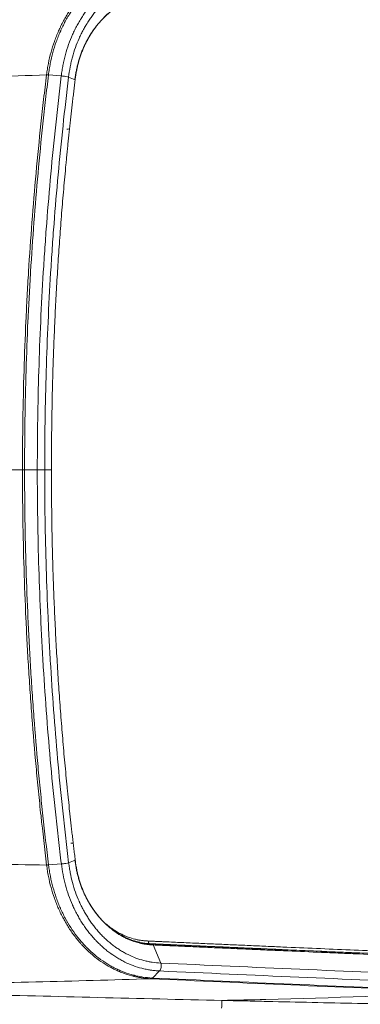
# Model space of a CAD drawing. Header units: millimetres. Extents: x -10 to 594, y 0 to 420.
# Tile 320 of 656: x 188.16 to 194.53, y 271.01 to 289.43. Entities that reach past the tile are written whole.
import ezdxf

# ---------------------------------------------------------------- set-up
doc = ezdxf.new("R2010")
doc.units = ezdxf.units.MM
doc.layers.add('1', color=7, linetype='Continuous', true_color=0xffffff)
doc.styles.add('Calibri', font='txt')
doc.dimstyles.get("Standard").update_dxf_attribs({"dimtxt": 0.18, "dimasz": 0.18, "dimexe": 0.18, "dimexo": 0.0625, "dimgap": 0.09, "dimtad": 0, "dimtih": 1, "dimtoh": 1, "dimdec": 4, "dimzin": 0, "dimdsep": 46, "dimtxsty": 'Standard', "dimcen": 0.09, "dimadec": 0, "dimazin": 0, "dimtfac": 1, "dimtdec": 4, "dimtofl": 0, "dimtmove": 0, "dimatfit": 3, "dimfxl": 0, "dimtolj": 1, "dimtzin": 0, "dimarcsym": 0})

# ---------------------------------------------------------------- blocks, each defined once
blk = doc.blocks.new('_U10')
at = {"layer": '1', "color": 18, "lineweight": 13}
for p, q in [((161.966, 284.543), (161.966, 340.267)), ((273.242, 290.24), (273.242, 340.267)), ((161.966, 338.267), (192.308, 338.267)), ((273.242, 338.267), (242.9, 338.267))]:
    blk.add_line(p, q, dxfattribs=at)
at = {"layer": '1', "color": 18}
for points in [[(161.966, 338.267), (165.466, 339.204), (165.466, 337.329)], [(273.242, 338.267), (269.742, 337.329), (269.742, 339.204)]]:
    blk.add_solid(points, dxfattribs=at)
at = {"layer": '1', "color": 18, "linetype": 'Continuous', "lineweight": 13, "char_height": 3.5, "attachment_point": 7, "line_spacing_factor": 1.399613, "style": 'Calibri'}
for s, insert in [('\\fCalibri|b0|i0;\\W1.0000;2.2', (193.994, 335.27)), ('\\fCalibri|b0|i0;\\W1.0000;LIFT POINT SPAN', (204.144, 335.27))]:
    blk.add_mtext(s, dxfattribs=dict(at, insert=insert))

msp = doc.modelspace()

# ---------------------------------------------------------------- linework, layer by layer
at = {"layer": '1', "color": 155, "linetype": 'Continuous', "lineweight": 13}
for p, q in [((188.942, 288.382), (188.702, 288.402)), ((188.702, 288.402), (188.702, 288.401)), ((189.201, 288.31), (189.078, 288.36)), ((188.255, 281.016), (188.493, 281.016)), ((188.631, 281.016), (188.493, 281.016)), ((188.631, 281.016), (188.757, 281.016)), ((188.758, 281.016), (188.757, 281.016)), ((188.943, 273.64), (188.703, 273.621)), ((188.703, 273.621), (188.703, 273.621)), ((189.202, 273.712), (189.079, 273.662)), ((189.202, 273.712), (189.202, 273.712)), ((190.659, 272.124), (190.801, 271.785)), ((190.659, 272.124), (190.659, 272.124)), ((190.78, 271.637), (190.645, 271.505)), ((190.644, 271.505), (190.645, 271.505))]:
    msp.add_line(p, q, dxfattribs=at)
at = {"layer": '1', "color": 155, "linetype": 'Continuous', "lineweight": 18}
for p, q in [((189.202, 288.308), (189.201, 288.311)), ((189.201, 288.31), (189.201, 288.311)), ((189.202, 288.308), (189.201, 288.31)), ((189.202, 273.712), (189.203, 273.715)), ((189.202, 273.712), (189.204, 273.714)), ((190.639, 272.143), (190.639, 272.143))]:
    msp.add_line(p, q, dxfattribs=at)
at = {"layer": '1', "color": 155, "linetype": 'Continuous', "lineweight": 13}
for centre, major_axis, ratio, start_param, end_param in [((188.744, 288.389), (0.0993, -0.0122), 0.084759, 2.01231, 2.47653), ((188.744, 288.388), (0.0993, -0.0121), 0.085018, 2.01226, 2.476481), ((188.983, 288.37), (0.0993, -0.0122), 0.084772, 0.301828, 2.012307), ((188.745, 273.633), (0.0993, 0.0121), 0.084993, 3.806782, 4.270883), ((188.745, 273.634), (0.0993, 0.0121), 0.085136, 3.806807, 4.270911), ((188.984, 273.653), (0.0993, 0.0122), 0.084886, 4.270864, 5.981343), ((190.597, 272.197), (0.0027, 0.0499), 0.57302, 1.601627, 3.120067), ((190.636, 272.093), (-0.0027, -0.0499), 0.568433, 2.264939, 3.120117), ((190.636, 272.093), (-0.0027, -0.0499), 0.568482, 2.264988, 3.120166), ((190.754, 271.723), (0.0045, 0.0999), 0.57318, 3.6912, 5.401679), ((190.618, 271.592), (0.0045, 0.0999), 0.572293, 3.189854, 3.691162), ((190.619, 271.592), (0.0045, 0.0999), 0.573177, 3.18989, 3.691197)]:
    msp.add_ellipse(centre, major_axis=major_axis, ratio=ratio, start_param=start_param, end_param=end_param, dxfattribs=at)
at = {"layer": '1', "color": 155, "linetype": 'Continuous', "lineweight": 18}
msp.add_ellipse((188.709, 281.016), major_axis=(-0.05, 0), ratio=0.000019, start_param=2.583087, end_param=3.438242, dxfattribs=at)
for points, knots in [([(188.666, 288.404), (188.667, 288.413), (188.669, 288.422), (188.671, 288.44), (188.672, 288.449), (188.676, 288.476), (188.679, 288.494), (188.687, 288.548), (188.693, 288.583), (188.714, 288.689), (188.731, 288.758), (188.768, 288.895), (188.789, 288.962), (188.825, 289.062), (188.849, 289.128), (188.877, 289.193), (188.893, 289.229), (188.895, 289.233), (188.898, 289.241), (188.904, 289.253), (188.916, 289.281), (188.928, 289.304), (188.951, 289.351), (188.982, 289.412), (189.033, 289.501), (189.086, 289.587), (189.143, 289.671), (189.202, 289.751), (189.265, 289.828), (189.309, 289.878), (189.353, 289.927), (189.376, 289.95), (189.422, 289.996), (189.469, 290.04), (189.541, 290.103), (189.616, 290.162), (189.692, 290.217), (189.771, 290.268), (189.824, 290.299), (189.865, 290.321), (189.886, 290.332), (189.906, 290.343), (189.92, 290.35), (189.927, 290.353), (189.962, 290.37), (190.018, 290.395), (190.074, 290.418), (190.159, 290.449), (190.216, 290.467), (190.331, 290.496), (190.389, 290.508), (190.478, 290.52), (190.537, 290.528), (190.596, 290.532), (190.626, 290.533)], [0, 0, 0, 0, 0.007813, 0.007813, 0.015625, 0.015625, 0.03125, 0.03125, 0.0625, 0.0625, 0.125, 0.125, 0.1875, 0.1875, 0.21875, 0.25, 0.25, 0.253906, 0.253906, 0.257813, 0.265625, 0.28125, 0.28125, 0.3125, 0.34375, 0.375, 0.40625, 0.4375, 0.46875, 0.5, 0.5, 0.53125, 0.53125, 0.5625, 0.59375, 0.625, 0.65625, 0.6875, 0.71875, 0.71875, 0.734375, 0.742188, 0.742188, 0.75, 0.75, 0.78125, 0.8125, 0.8125, 0.875, 0.875, 0.9375, 0.9375, 0.96875, 1, 1, 1, 1]), ([(190.647, 289.882), (190.636, 289.881), (190.625, 289.881), (190.602, 289.879), (190.591, 289.878), (190.569, 289.877), (190.558, 289.876), (190.537, 289.873), (190.526, 289.872), (190.504, 289.869), (190.493, 289.867), (190.471, 289.864), (190.46, 289.862), (190.428, 289.856), (190.406, 289.851), (190.364, 289.841), (190.342, 289.835), (190.3, 289.822), (190.279, 289.815), (190.237, 289.8), (190.216, 289.792), (190.174, 289.774), (190.153, 289.765), (190.128, 289.752), (190.122, 289.75), (190.112, 289.745), (190.097, 289.737), (190.082, 289.729), (190.052, 289.712), (190.032, 289.701), (189.993, 289.676), (189.973, 289.664), (189.935, 289.638), (189.916, 289.624), (189.86, 289.582), (189.824, 289.552), (189.754, 289.488), (189.719, 289.454), (189.682, 289.414), (189.678, 289.409), (189.67, 289.4), (189.658, 289.386), (189.645, 289.373), (189.622, 289.344), (189.606, 289.325), (189.561, 289.267), (189.532, 289.227), (189.491, 289.164), (189.478, 289.142), (189.452, 289.099), (189.439, 289.077), (189.415, 289.032), (189.403, 289.009), (189.389, 288.98), (189.386, 288.975), (189.38, 288.963), (189.372, 288.945), (189.364, 288.928), (189.348, 288.892), (189.338, 288.868), (189.319, 288.82), (189.31, 288.796), (189.284, 288.722), (189.268, 288.672), (189.248, 288.596), (189.242, 288.571), (189.23, 288.519), (189.225, 288.493), (189.218, 288.454), (189.215, 288.44), (189.211, 288.414), (189.209, 288.401), (189.205, 288.374), (189.203, 288.361), (189.2, 288.341), (189.198, 288.331), (189.197, 288.319), (189.196, 288.314), (189.196, 288.311), (189.196, 288.309), (189.195, 288.307)], [0, 0, 0, 0, 0.015625, 0.015625, 0.03125, 0.03125, 0.046875, 0.046875, 0.0625, 0.0625, 0.078125, 0.078125, 0.09375, 0.09375, 0.125, 0.125, 0.15625, 0.15625, 0.1875, 0.1875, 0.21875, 0.21875, 0.25, 0.25, 0.257812, 0.257812, 0.265625, 0.28125, 0.28125, 0.3125, 0.3125, 0.34375, 0.34375, 0.375, 0.375, 0.4375, 0.4375, 0.5, 0.5, 0.507812, 0.507812, 0.515625, 0.53125, 0.53125, 0.5625, 0.5625, 0.625, 0.625, 0.65625, 0.65625, 0.6875, 0.6875, 0.71875, 0.71875, 0.726562, 0.726562, 0.734375, 0.75, 0.75, 0.78125, 0.78125, 0.8125, 0.8125, 0.875, 0.875, 0.90625, 0.90625, 0.9375, 0.9375, 0.953125, 0.953125, 0.96875, 0.96875, 0.984375, 0.984375, 0.992187, 0.996094, 0.998047, 0.998047, 1, 1, 1, 1]), ([(189.201, 288.311), (189.204, 288.338), (189.208, 288.365), (189.214, 288.405), (189.217, 288.418), (189.221, 288.445), (189.224, 288.458), (189.231, 288.498), (189.236, 288.524), (189.248, 288.577), (189.255, 288.602), (189.275, 288.679), (189.291, 288.73), (189.317, 288.804), (189.326, 288.829), (189.345, 288.877), (189.356, 288.901), (189.371, 288.937), (189.38, 288.955), (189.388, 288.973), (189.394, 288.985), (189.397, 288.991), (189.411, 289.02), (189.423, 289.043), (189.448, 289.088), (189.46, 289.11), (189.487, 289.154), (189.5, 289.176), (189.541, 289.239), (189.571, 289.28), (189.616, 289.339), (189.632, 289.358), (189.656, 289.387), (189.668, 289.401), (189.681, 289.414), (189.689, 289.424), (189.693, 289.428), (189.731, 289.469), (189.765, 289.503), (189.837, 289.568), (189.873, 289.598), (189.929, 289.641), (189.949, 289.654), (189.987, 289.681), (190.007, 289.693), (190.046, 289.718), (190.066, 289.729), (190.097, 289.746), (190.112, 289.754), (190.127, 289.762), (190.138, 289.768), (190.143, 289.77), (190.169, 289.783), (190.19, 289.792), (190.232, 289.81), (190.253, 289.818), (190.296, 289.834), (190.317, 289.841), (190.36, 289.854), (190.381, 289.86), (190.425, 289.87), (190.446, 289.875), (190.479, 289.881), (190.49, 289.883), (190.512, 289.886), (190.523, 289.888), (190.545, 289.891), (190.556, 289.892), (190.578, 289.895), (190.589, 289.896), (190.611, 289.898), (190.622, 289.898), (190.645, 289.9), (190.656, 289.9), (190.667, 289.901)], [0, 0, 0, 0, 0.03125, 0.03125, 0.046875, 0.046875, 0.0625, 0.0625, 0.09375, 0.09375, 0.125, 0.125, 0.1875, 0.1875, 0.21875, 0.21875, 0.25, 0.25, 0.265625, 0.273437, 0.273437, 0.28125, 0.28125, 0.3125, 0.3125, 0.34375, 0.34375, 0.375, 0.375, 0.4375, 0.4375, 0.46875, 0.46875, 0.484375, 0.492188, 0.492188, 0.5, 0.5, 0.5625, 0.5625, 0.625, 0.625, 0.65625, 0.65625, 0.6875, 0.6875, 0.71875, 0.71875, 0.734375, 0.742188, 0.742188, 0.75, 0.75, 0.78125, 0.78125, 0.8125, 0.8125, 0.84375, 0.84375, 0.875, 0.875, 0.90625, 0.90625, 0.921875, 0.921875, 0.9375, 0.9375, 0.953125, 0.953125, 0.96875, 0.96875, 0.984375, 0.984375, 1, 1, 1, 1]), ([(188.757, 281.016), (188.757, 281.169), (188.758, 281.321), (188.759, 281.55), (188.76, 281.626), (188.762, 281.779), (188.763, 281.855), (188.765, 282.008), (188.767, 282.084), (188.769, 282.236), (188.771, 282.313), (188.774, 282.465), (188.776, 282.541), (188.78, 282.694), (188.782, 282.77), (188.787, 282.922), (188.79, 282.998), (188.795, 283.151), (188.797, 283.227), (188.803, 283.379), (188.806, 283.455), (188.813, 283.608), (188.816, 283.684), (188.823, 283.836), (188.826, 283.912), (188.834, 284.065), (188.838, 284.141), (188.85, 284.369), (188.859, 284.521), (188.873, 284.749), (188.877, 284.825), (188.887, 284.978), (188.892, 285.054), (188.903, 285.206), (188.908, 285.281), (188.919, 285.433), (188.925, 285.509), (188.936, 285.661), (188.942, 285.737), (188.954, 285.889), (188.961, 285.965), (188.973, 286.116), (188.98, 286.192), (188.993, 286.344), (189, 286.42), (189.014, 286.571), (189.024, 286.685), (189.035, 286.799), (189.043, 286.874), (189.046, 286.912), (189.054, 286.988), (189.058, 287.026), (189.065, 287.101), (189.069, 287.139), (189.077, 287.215), (189.081, 287.253), (189.089, 287.328), (189.093, 287.366), (189.101, 287.442), (189.105, 287.48), (189.113, 287.555), (189.118, 287.593), (189.126, 287.669), (189.13, 287.706), (189.139, 287.782), (189.143, 287.82), (189.152, 287.895), (189.156, 287.933), (189.165, 288.008), (189.169, 288.046), (189.176, 288.103), (189.178, 288.122), (189.183, 288.159), (189.185, 288.178), (189.189, 288.216), (189.192, 288.235), (189.195, 288.263), (189.196, 288.273), (189.199, 288.291), (189.2, 288.301), (189.201, 288.31)], [0, 0, 0, 0, 0.0625, 0.0625, 0.09375, 0.09375, 0.125, 0.125, 0.15625, 0.15625, 0.1875, 0.1875, 0.21875, 0.21875, 0.25, 0.25, 0.28125, 0.28125, 0.3125, 0.3125, 0.34375, 0.34375, 0.375, 0.375, 0.40625, 0.40625, 0.4375, 0.4375, 0.5, 0.5, 0.53125, 0.53125, 0.5625, 0.5625, 0.59375, 0.59375, 0.625, 0.625, 0.65625, 0.65625, 0.6875, 0.6875, 0.71875, 0.71875, 0.75, 0.75, 0.78125, 0.796875, 0.796875, 0.8125, 0.8125, 0.828125, 0.828125, 0.84375, 0.84375, 0.859375, 0.859375, 0.875, 0.875, 0.890625, 0.890625, 0.90625, 0.90625, 0.921875, 0.921875, 0.9375, 0.9375, 0.953125, 0.953125, 0.96875, 0.96875, 0.976562, 0.976562, 0.984375, 0.984375, 0.992187, 0.992187, 0.996094, 0.996094, 1, 1, 1, 1]), ([(189.202, 273.712), (189.2, 273.731), (189.198, 273.75), (189.193, 273.788), (189.191, 273.807), (189.186, 273.845), (189.184, 273.863), (189.179, 273.901), (189.177, 273.92), (189.17, 273.977), (189.166, 274.015), (189.157, 274.09), (189.153, 274.128), (189.144, 274.204), (189.14, 274.241), (189.131, 274.317), (189.127, 274.355), (189.119, 274.431), (189.114, 274.468), (189.106, 274.544), (189.102, 274.582), (189.09, 274.696), (189.082, 274.771), (189.07, 274.885), (189.066, 274.923), (189.059, 274.999), (189.055, 275.036), (189.043, 275.15), (189.036, 275.226), (189.022, 275.378), (189.015, 275.454), (189.001, 275.605), (188.994, 275.681), (188.98, 275.833), (188.974, 275.909), (188.961, 276.061), (188.955, 276.137), (188.943, 276.289), (188.937, 276.365), (188.919, 276.593), (188.908, 276.745), (188.887, 277.05), (188.878, 277.202), (188.859, 277.507), (188.85, 277.659), (188.834, 277.964), (188.827, 278.116), (188.813, 278.421), (188.806, 278.574), (188.798, 278.802), (188.795, 278.879), (188.79, 279.031), (188.787, 279.108), (188.78, 279.336), (188.776, 279.489), (188.769, 279.794), (188.766, 279.947), (188.762, 280.253), (188.76, 280.405), (188.758, 280.711), (188.757, 280.864), (188.757, 281.016)], [0, 0, 0, 0, 0.007812, 0.007812, 0.015625, 0.015625, 0.023437, 0.023437, 0.03125, 0.03125, 0.046875, 0.046875, 0.0625, 0.0625, 0.078125, 0.078125, 0.09375, 0.09375, 0.109375, 0.109375, 0.125, 0.125, 0.15625, 0.15625, 0.171875, 0.171875, 0.1875, 0.1875, 0.21875, 0.21875, 0.25, 0.25, 0.28125, 0.28125, 0.3125, 0.3125, 0.34375, 0.34375, 0.375, 0.375, 0.4375, 0.4375, 0.5, 0.5, 0.5625, 0.5625, 0.625, 0.625, 0.6875, 0.6875, 0.71875, 0.71875, 0.75, 0.75, 0.8125, 0.8125, 0.875, 0.875, 0.9375, 0.9375, 1, 1, 1, 1]), ([(190.616, 271.492), (190.557, 271.495), (190.498, 271.5), (190.409, 271.514), (190.38, 271.519), (190.336, 271.528), (190.321, 271.531), (190.299, 271.537), (190.292, 271.538), (190.278, 271.542), (190.27, 271.544), (190.205, 271.561), (190.148, 271.579), (190.063, 271.611), (190.035, 271.622), (189.993, 271.641), (189.972, 271.65), (189.951, 271.66), (189.937, 271.666), (189.93, 271.67), (189.896, 271.687), (189.841, 271.715), (189.788, 271.747), (189.709, 271.796), (189.658, 271.831), (189.584, 271.888), (189.535, 271.927), (189.463, 271.99), (189.417, 272.034), (189.382, 272.068), (189.365, 272.086), (189.348, 272.104), (189.337, 272.116), (189.332, 272.122), (189.321, 272.134), (189.315, 272.14), (189.304, 272.152), (189.288, 272.171), (189.272, 272.189), (189.24, 272.227), (189.198, 272.279), (189.139, 272.359), (189.083, 272.442), (189.03, 272.528), (188.98, 272.617), (188.949, 272.678), (188.926, 272.724), (188.915, 272.748), (188.904, 272.771), (188.897, 272.787), (188.894, 272.795), (188.876, 272.835), (188.849, 272.9), (188.824, 272.965), (188.789, 273.064), (188.768, 273.131), (188.731, 273.267), (188.715, 273.336), (188.694, 273.441), (188.682, 273.511), (188.672, 273.583), (188.667, 273.619)], [0, 0, 0, 0, 0.0625, 0.0625, 0.09375, 0.09375, 0.109375, 0.109375, 0.117188, 0.117188, 0.125, 0.125, 0.1875, 0.1875, 0.21875, 0.21875, 0.234375, 0.242188, 0.242188, 0.25, 0.25, 0.28125, 0.3125, 0.3125, 0.375, 0.375, 0.40625, 0.4375, 0.46875, 0.46875, 0.484375, 0.492188, 0.492188, 0.5, 0.5, 0.507813, 0.507813, 0.515625, 0.53125, 0.53125, 0.5625, 0.59375, 0.625, 0.65625, 0.6875, 0.71875, 0.71875, 0.734375, 0.742188, 0.742188, 0.75, 0.75, 0.78125, 0.8125, 0.8125, 0.875, 0.875, 0.9375, 0.9375, 0.96875, 1, 1, 1, 1]), ([(189.197, 273.715), (189.198, 273.709), (189.198, 273.702), (189.2, 273.689), (189.201, 273.682), (189.204, 273.662), (189.206, 273.649), (189.21, 273.623), (189.212, 273.609), (189.216, 273.583), (189.219, 273.57), (189.223, 273.544), (189.226, 273.531), (189.231, 273.505), (189.234, 273.493), (189.243, 273.454), (189.249, 273.429), (189.262, 273.378), (189.27, 273.353), (189.285, 273.303), (189.293, 273.279), (189.31, 273.23), (189.319, 273.205), (189.338, 273.157), (189.348, 273.133), (189.361, 273.104), (189.364, 273.098), (189.369, 273.086), (189.378, 273.068), (189.386, 273.051), (189.403, 273.017), (189.415, 272.994), (189.439, 272.949), (189.451, 272.928), (189.477, 272.885), (189.49, 272.863), (189.53, 272.801), (189.559, 272.761), (189.619, 272.683), (189.65, 272.646), (189.691, 272.601), (189.7, 272.592), (189.716, 272.574), (189.725, 272.566), (189.75, 272.54), (189.768, 272.524), (189.803, 272.492), (189.82, 272.476), (189.856, 272.446), (189.875, 272.432), (189.912, 272.403), (189.931, 272.39), (189.969, 272.364), (189.988, 272.351), (190.027, 272.327), (190.047, 272.315), (190.072, 272.301), (190.077, 272.298), (190.087, 272.293), (190.102, 272.285), (190.117, 272.277), (190.148, 272.262), (190.168, 272.253), (190.21, 272.235), (190.23, 272.227), (190.293, 272.204), (190.335, 272.191), (190.399, 272.175), (190.421, 272.17), (190.464, 272.162), (190.485, 272.158), (190.518, 272.154), (190.529, 272.152), (190.551, 272.15), (190.562, 272.149), (190.578, 272.147), (190.584, 272.147), (190.595, 272.146), (190.606, 272.145), (190.62, 272.144), (190.629, 272.144), (190.633, 272.144), (190.636, 272.143), (190.638, 272.143), (190.639, 272.143)], [0, 0, 0, 0, 0.007813, 0.007813, 0.015625, 0.015625, 0.03125, 0.03125, 0.046875, 0.046875, 0.0625, 0.0625, 0.078125, 0.078125, 0.09375, 0.09375, 0.125, 0.125, 0.15625, 0.15625, 0.1875, 0.1875, 0.21875, 0.21875, 0.25, 0.25, 0.257813, 0.257813, 0.265625, 0.28125, 0.28125, 0.3125, 0.3125, 0.34375, 0.34375, 0.375, 0.375, 0.4375, 0.4375, 0.5, 0.5, 0.515625, 0.515625, 0.53125, 0.53125, 0.5625, 0.5625, 0.59375, 0.59375, 0.625, 0.625, 0.65625, 0.65625, 0.6875, 0.6875, 0.71875, 0.71875, 0.726563, 0.726563, 0.734375, 0.75, 0.75, 0.78125, 0.78125, 0.8125, 0.8125, 0.875, 0.875, 0.90625, 0.90625, 0.9375, 0.9375, 0.953125, 0.953125, 0.96875, 0.96875, 0.976563, 0.976563, 0.984375, 0.992188, 0.996094, 0.998047, 0.998047, 1, 1, 1, 1]), ([(190.659, 272.124), (190.648, 272.125), (190.637, 272.125), (190.62, 272.127), (190.615, 272.127), (190.603, 272.128), (190.598, 272.128), (190.581, 272.13), (190.57, 272.131), (190.548, 272.133), (190.537, 272.135), (190.504, 272.139), (190.482, 272.143), (190.439, 272.151), (190.417, 272.156), (190.352, 272.172), (190.31, 272.185), (190.246, 272.209), (190.225, 272.217), (190.184, 272.235), (190.163, 272.244), (190.132, 272.26), (190.117, 272.267), (190.102, 272.275), (190.091, 272.281), (190.086, 272.284), (190.061, 272.298), (190.041, 272.31), (190.001, 272.334), (189.982, 272.347), (189.943, 272.374), (189.925, 272.387), (189.887, 272.416), (189.869, 272.431), (189.832, 272.461), (189.814, 272.477), (189.779, 272.509), (189.761, 272.526), (189.736, 272.551), (189.723, 272.565), (189.71, 272.578), (189.702, 272.587), (189.698, 272.591), (189.66, 272.632), (189.628, 272.67), (189.568, 272.748), (189.539, 272.789), (189.498, 272.852), (189.485, 272.874), (189.459, 272.917), (189.447, 272.939), (189.422, 272.984), (189.41, 273.007), (189.393, 273.042), (189.385, 273.059), (189.377, 273.077), (189.371, 273.089), (189.369, 273.095), (189.355, 273.125), (189.345, 273.149), (189.326, 273.198), (189.317, 273.222), (189.299, 273.272), (189.291, 273.297), (189.276, 273.347), (189.269, 273.372), (189.255, 273.423), (189.249, 273.449), (189.24, 273.488), (189.237, 273.501), (189.232, 273.527), (189.229, 273.54), (189.224, 273.566), (189.222, 273.579), (189.218, 273.605), (189.215, 273.619), (189.211, 273.645), (189.209, 273.659), (189.206, 273.685), (189.204, 273.699), (189.202, 273.712)], [0, 0, 0, 0, 0.015625, 0.015625, 0.023437, 0.023437, 0.03125, 0.03125, 0.046875, 0.046875, 0.0625, 0.0625, 0.09375, 0.09375, 0.125, 0.125, 0.1875, 0.1875, 0.21875, 0.21875, 0.25, 0.25, 0.265625, 0.273437, 0.273437, 0.28125, 0.28125, 0.3125, 0.3125, 0.34375, 0.34375, 0.375, 0.375, 0.40625, 0.40625, 0.4375, 0.4375, 0.46875, 0.46875, 0.484375, 0.492187, 0.492187, 0.5, 0.5, 0.5625, 0.5625, 0.625, 0.625, 0.65625, 0.65625, 0.6875, 0.6875, 0.71875, 0.71875, 0.734375, 0.742187, 0.742187, 0.75, 0.75, 0.78125, 0.78125, 0.8125, 0.8125, 0.84375, 0.84375, 0.875, 0.875, 0.90625, 0.90625, 0.921875, 0.921875, 0.9375, 0.9375, 0.953125, 0.953125, 0.96875, 0.96875, 0.984375, 0.984375, 1, 1, 1, 1]), ([(190.593, 272.147), (190.582, 272.148), (190.571, 272.149), (190.549, 272.15), (190.534, 272.151), (190.519, 272.153), (190.515, 272.153)], [0, 0, 0, 0, 0.419815, 0.419815, 0.839631, 1, 1, 1, 1])]:
    msp.add_open_spline(points, degree=3, knots=knots, dxfattribs=at)
at = {"layer": '1', "color": 155, "linetype": 'Continuous', "lineweight": 13}
for points, knots in [([(190.655, 290.519), (190.647, 290.519), (190.64, 290.519), (190.625, 290.518), (190.617, 290.517), (190.595, 290.516), (190.58, 290.515), (190.536, 290.511), (190.506, 290.507), (190.418, 290.494), (190.36, 290.483), (190.245, 290.453), (190.188, 290.436), (190.103, 290.405), (190.047, 290.382), (189.991, 290.357), (189.96, 290.342), (189.957, 290.34), (189.95, 290.337), (189.946, 290.335), (189.936, 290.33), (189.916, 290.319), (189.895, 290.308), (189.855, 290.286), (189.801, 290.255), (189.723, 290.205), (189.647, 290.15), (189.573, 290.091), (189.501, 290.029), (189.454, 289.985), (189.42, 289.951), (189.403, 289.933), (189.386, 289.915), (189.375, 289.904), (189.369, 289.898), (189.341, 289.867), (189.298, 289.818), (189.235, 289.741), (189.176, 289.661), (189.12, 289.578), (189.066, 289.493), (189.016, 289.404), (188.985, 289.343), (188.962, 289.296), (188.951, 289.273), (188.938, 289.245), (188.932, 289.233), (188.929, 289.225), (188.927, 289.221), (188.911, 289.186), (188.884, 289.121), (188.859, 289.056), (188.824, 288.957), (188.803, 288.89), (188.766, 288.754), (188.75, 288.685), (188.729, 288.58), (188.723, 288.545), (188.714, 288.491), (188.712, 288.474), (188.707, 288.438), (188.704, 288.42), (188.702, 288.402)], [0, 0, 0, 0, 0.007812, 0.007812, 0.015625, 0.015625, 0.03125, 0.03125, 0.0625, 0.0625, 0.125, 0.125, 0.1875, 0.1875, 0.21875, 0.25, 0.25, 0.253906, 0.253906, 0.257812, 0.257812, 0.265625, 0.28125, 0.28125, 0.3125, 0.34375, 0.375, 0.40625, 0.4375, 0.46875, 0.46875, 0.484375, 0.492187, 0.492187, 0.5, 0.5, 0.53125, 0.5625, 0.59375, 0.625, 0.65625, 0.6875, 0.71875, 0.71875, 0.734375, 0.742187, 0.746094, 0.746094, 0.75, 0.75, 0.78125, 0.8125, 0.8125, 0.875, 0.875, 0.9375, 0.9375, 0.96875, 0.96875, 0.984375, 0.984375, 1, 1, 1, 1]), ([(188.942, 288.382), (188.942, 288.384), (188.942, 288.387), (188.943, 288.391), (188.943, 288.397), (188.945, 288.412), (188.949, 288.442), (188.958, 288.501), (188.967, 288.552), (188.975, 288.593), (188.977, 288.602), (188.98, 288.619), (188.982, 288.627), (188.987, 288.652), (188.991, 288.668), (189.003, 288.718), (189.011, 288.75), (189.037, 288.847), (189.057, 288.911), (189.101, 289.035), (189.125, 289.096), (189.165, 289.185), (189.192, 289.244), (189.237, 289.331), (189.269, 289.387), (189.29, 289.422), (189.294, 289.429), (189.302, 289.443), (189.315, 289.463), (189.328, 289.484), (189.354, 289.524), (189.39, 289.577), (189.447, 289.653), (189.486, 289.702), (189.516, 289.738), (189.532, 289.755), (189.547, 289.773), (189.558, 289.784), (189.563, 289.79), (189.589, 289.819), (189.632, 289.863), (189.699, 289.926), (189.767, 289.985), (189.837, 290.04), (189.909, 290.092), (189.983, 290.14), (190.033, 290.169), (190.072, 290.19), (190.091, 290.2), (190.111, 290.21), (190.124, 290.217), (190.13, 290.22), (190.189, 290.249), (190.242, 290.271), (190.349, 290.31), (190.403, 290.327), (190.512, 290.354), (190.567, 290.365), (190.678, 290.381), (190.734, 290.386), (190.79, 290.388)], [0, 0, 0, 0, 0.001953, 0.001953, 0.003906, 0.007813, 0.015625, 0.03125, 0.0625, 0.0625, 0.070313, 0.070313, 0.078125, 0.078125, 0.09375, 0.09375, 0.125, 0.125, 0.1875, 0.1875, 0.25, 0.25, 0.28125, 0.3125, 0.34375, 0.34375, 0.351563, 0.351563, 0.359375, 0.375, 0.375, 0.40625, 0.4375, 0.46875, 0.46875, 0.484375, 0.492188, 0.492188, 0.5, 0.5, 0.53125, 0.5625, 0.59375, 0.625, 0.65625, 0.6875, 0.71875, 0.71875, 0.734375, 0.742188, 0.742188, 0.75, 0.75, 0.8125, 0.8125, 0.875, 0.875, 0.9375, 0.9375, 1, 1, 1, 1]), ([(190.81, 290.24), (190.804, 290.24), (190.797, 290.239), (190.784, 290.239), (190.777, 290.238), (190.758, 290.237), (190.718, 290.234), (190.679, 290.229), (190.601, 290.218), (190.549, 290.208), (190.447, 290.182), (190.396, 290.167), (190.296, 290.13), (190.247, 290.109), (190.192, 290.082), (190.185, 290.079), (190.173, 290.073), (190.155, 290.064), (190.137, 290.054), (190.101, 290.034), (190.054, 290.007), (189.984, 289.962), (189.917, 289.913), (189.851, 289.862), (189.787, 289.806), (189.725, 289.747), (189.685, 289.706), (189.655, 289.674), (189.646, 289.663), (189.626, 289.641), (189.617, 289.63), (189.588, 289.596), (189.551, 289.551), (189.498, 289.479), (189.465, 289.43), (189.44, 289.392), (189.428, 289.373), (189.416, 289.354), (189.408, 289.341), (189.404, 289.334), (189.385, 289.301), (189.355, 289.249), (189.313, 289.168), (189.288, 289.112), (189.25, 289.029), (189.228, 288.972), (189.186, 288.855), (189.168, 288.796), (189.143, 288.705), (189.135, 288.675), (189.125, 288.628), (189.121, 288.613), (189.116, 288.589), (189.114, 288.582), (189.111, 288.566), (189.11, 288.558), (189.096, 288.488), (189.086, 288.424), (189.078, 288.36)], [0, 0, 0, 0, 0.007812, 0.007812, 0.015625, 0.015625, 0.03125, 0.0625, 0.0625, 0.125, 0.125, 0.1875, 0.1875, 0.25, 0.25, 0.257812, 0.257812, 0.265625, 0.28125, 0.28125, 0.3125, 0.34375, 0.375, 0.40625, 0.4375, 0.46875, 0.5, 0.5, 0.515625, 0.515625, 0.53125, 0.53125, 0.5625, 0.59375, 0.625, 0.625, 0.640625, 0.648437, 0.648437, 0.65625, 0.65625, 0.6875, 0.71875, 0.75, 0.75, 0.8125, 0.8125, 0.875, 0.875, 0.90625, 0.90625, 0.921875, 0.921875, 0.929687, 0.929687, 0.9375, 0.9375, 1, 1, 1, 1]), ([(188.666, 288.403), (187.956, 288.378), (187.245, 288.353), (185.826, 288.303), (185.117, 288.278), (184.409, 288.253)], [0, 0, 0, 0, 0.5, 0.5, 1, 1, 1, 1]), ([(188.216, 281.016), (188.216, 281.325), (188.221, 281.943), (188.242, 282.869), (188.266, 283.486), (188.283, 283.872), (188.287, 283.949), (188.295, 284.103), (188.306, 284.335), (188.32, 284.566), (188.348, 285.028), (188.369, 285.336), (188.416, 285.951), (188.467, 286.566), (188.528, 287.179), (188.577, 287.638), (188.594, 287.791), (188.629, 288.097), (188.647, 288.25), (188.666, 288.403)], [0, 0, 0, 0, 0.125, 0.25, 0.375, 0.375, 0.40625, 0.40625, 0.4375, 0.5, 0.5, 0.625, 0.625, 0.75, 0.875, 0.875, 0.9375, 0.9375, 1, 1, 1, 1]), ([(188.702, 288.401), (188.684, 288.248), (188.665, 288.096), (188.631, 287.79), (188.614, 287.637), (188.565, 287.177), (188.504, 286.564), (188.453, 285.95), (188.407, 285.335), (188.386, 285.027), (188.358, 284.565), (188.345, 284.334), (188.333, 284.103), (188.325, 283.948), (188.321, 283.871), (188.304, 283.486), (188.281, 282.869), (188.26, 281.943), (188.255, 281.325), (188.255, 281.016)], [0, 0, 0, 0, 0.0625, 0.0625, 0.125, 0.125, 0.25, 0.375, 0.375, 0.5, 0.5, 0.5625, 0.59375, 0.59375, 0.625, 0.625, 0.75, 0.875, 1, 1, 1, 1]), ([(188.493, 281.016), (188.493, 281.17), (188.494, 281.324), (188.496, 281.632), (188.502, 282.095), (188.512, 282.556), (188.54, 283.48), (188.568, 284.095), (188.615, 284.863), (188.63, 285.093), (188.646, 285.324), (188.657, 285.477), (188.663, 285.554), (188.692, 285.937), (188.718, 286.244), (188.802, 287.162), (188.867, 287.773), (188.942, 288.382)], [0, 0, 0, 0, 0.0625, 0.0625, 0.125, 0.25, 0.25, 0.5, 0.5, 0.5625, 0.59375, 0.59375, 0.625, 0.625, 0.75, 0.75, 1, 1, 1, 1]), ([(189.078, 288.36), (189.004, 287.753), (188.939, 287.144), (188.855, 286.228), (188.829, 285.923), (188.8, 285.54), (188.794, 285.464), (188.783, 285.311), (188.767, 285.081), (188.752, 284.851), (188.706, 284.086), (188.678, 283.472), (188.65, 282.552), (188.643, 282.245), (188.636, 281.784), (188.634, 281.631), (188.632, 281.323), (188.631, 281.17), (188.631, 281.016)], [0, 0, 0, 0, 0.25, 0.25, 0.375, 0.375, 0.40625, 0.40625, 0.4375, 0.5, 0.5, 0.75, 0.75, 0.875, 0.875, 0.9375, 0.9375, 1, 1, 1, 1]), ([(188.667, 273.619), (188.63, 273.925), (188.595, 274.232), (188.554, 274.615), (188.545, 274.692), (188.53, 274.845), (188.506, 275.076), (188.484, 275.306), (188.442, 275.767), (188.416, 276.075), (188.381, 276.537), (188.37, 276.691), (188.354, 276.922), (188.349, 276.999), (188.339, 277.154), (188.324, 277.385), (188.311, 277.616), (188.299, 277.848), (188.295, 277.925), (188.287, 278.08), (188.269, 278.466), (188.242, 279.161), (188.221, 280.088), (188.216, 280.707), (188.216, 281.016)], [0, 0, 0, 0, 0.125, 0.125, 0.15625, 0.15625, 0.1875, 0.25, 0.25, 0.375, 0.375, 0.4375, 0.4375, 0.46875, 0.46875, 0.5, 0.5625, 0.5625, 0.59375, 0.59375, 0.625, 0.75, 0.875, 1, 1, 1, 1]), ([(188.255, 281.016), (188.255, 280.707), (188.26, 280.088), (188.281, 279.161), (188.304, 278.544), (188.322, 278.158), (188.325, 278.08), (188.333, 277.926), (188.337, 277.849), (188.349, 277.617), (188.362, 277.386), (188.377, 277.155), (188.387, 277), (188.392, 276.923), (188.408, 276.692), (188.419, 276.538), (188.454, 276.076), (188.479, 275.768), (188.521, 275.307), (188.543, 275.077), (188.566, 274.847), (188.582, 274.693), (188.59, 274.617), (188.631, 274.233), (188.666, 273.927), (188.703, 273.621)], [0, 0, 0, 0, 0.125, 0.25, 0.375, 0.375, 0.40625, 0.40625, 0.4375, 0.4375, 0.5, 0.53125, 0.53125, 0.5625, 0.5625, 0.625, 0.625, 0.75, 0.75, 0.8125, 0.84375, 0.84375, 0.875, 0.875, 1, 1, 1, 1]), ([(188.943, 273.64), (188.924, 273.793), (188.906, 273.945), (188.871, 274.251), (188.82, 274.71), (188.774, 275.169), (188.69, 276.088), (188.643, 276.702), (188.596, 277.472), (188.583, 277.703), (188.571, 277.934), (188.564, 278.088), (188.56, 278.165), (188.543, 278.55), (188.531, 278.858), (188.503, 279.782), (188.493, 280.399), (188.493, 281.016)], [0, 0, 0, 0, 0.0625, 0.0625, 0.125, 0.25, 0.25, 0.5, 0.5, 0.5625, 0.59375, 0.59375, 0.625, 0.625, 0.75, 0.75, 1, 1, 1, 1]), ([(188.631, 281.016), (188.631, 280.401), (188.641, 279.786), (188.669, 278.864), (188.68, 278.557), (188.698, 278.173), (188.701, 278.096), (188.709, 277.943), (188.721, 277.712), (188.734, 277.482), (188.781, 276.715), (188.827, 276.103), (188.911, 275.186), (188.942, 274.881), (188.991, 274.424), (189.008, 274.271), (189.043, 273.967), (189.061, 273.814), (189.079, 273.662)], [0, 0, 0, 0, 0.25, 0.25, 0.375, 0.375, 0.40625, 0.40625, 0.4375, 0.5, 0.5, 0.75, 0.75, 0.875, 0.875, 0.9375, 0.9375, 1, 1, 1, 1]), ([(184.413, 273.721), (184.767, 273.709), (185.122, 273.698), (185.831, 273.678), (186.185, 273.668), (187.249, 273.643), (187.958, 273.629), (188.667, 273.619)], [0, 0, 0, 0, 0.25, 0.25, 0.5, 0.5, 1, 1, 1, 1]), ([(188.703, 273.621), (188.705, 273.612), (188.706, 273.603), (188.708, 273.585), (188.712, 273.558), (188.716, 273.532), (188.724, 273.479), (188.73, 273.444), (188.751, 273.339), (188.767, 273.271), (188.804, 273.135), (188.824, 273.069), (188.859, 272.97), (188.884, 272.905), (188.911, 272.841), (188.928, 272.801), (188.932, 272.793), (188.939, 272.777), (188.95, 272.754), (188.961, 272.731), (188.984, 272.684), (188.999, 272.654), (189.047, 272.564), (189.082, 272.506), (189.154, 272.395), (189.192, 272.341), (189.252, 272.262), (189.293, 272.211), (189.336, 272.162), (189.364, 272.132), (189.37, 272.126), (189.381, 272.114), (189.397, 272.096), (189.414, 272.079), (189.449, 272.045), (189.472, 272.022), (189.542, 271.958), (189.59, 271.918), (189.69, 271.842), (189.741, 271.807), (189.819, 271.759), (189.872, 271.727), (189.926, 271.699), (189.96, 271.682), (189.967, 271.679), (189.981, 271.672), (190.002, 271.662), (190.023, 271.653), (190.064, 271.635), (190.092, 271.624), (190.177, 271.592), (190.234, 271.574), (190.299, 271.557), (190.307, 271.555), (190.321, 271.551), (190.328, 271.55), (190.35, 271.544), (190.365, 271.541), (190.409, 271.532), (190.438, 271.527), (190.526, 271.514), (190.585, 271.508), (190.644, 271.505)], [0, 0, 0, 0, 0.007812, 0.007812, 0.015625, 0.03125, 0.03125, 0.0625, 0.0625, 0.125, 0.125, 0.1875, 0.1875, 0.21875, 0.25, 0.25, 0.257813, 0.257813, 0.265625, 0.28125, 0.28125, 0.3125, 0.3125, 0.375, 0.375, 0.4375, 0.4375, 0.46875, 0.5, 0.5, 0.507812, 0.507812, 0.515625, 0.53125, 0.53125, 0.5625, 0.5625, 0.625, 0.625, 0.6875, 0.6875, 0.71875, 0.75, 0.75, 0.757812, 0.757812, 0.765625, 0.78125, 0.78125, 0.8125, 0.8125, 0.875, 0.875, 0.882813, 0.882813, 0.890625, 0.890625, 0.90625, 0.90625, 0.9375, 0.9375, 1, 1, 1, 1]), ([(190.78, 271.637), (190.778, 271.637), (190.777, 271.637), (190.773, 271.637), (190.768, 271.637), (190.756, 271.638), (190.731, 271.64), (190.682, 271.644), (190.64, 271.649), (190.605, 271.654), (190.598, 271.655), (190.584, 271.658), (190.563, 271.661), (190.515, 271.67), (190.474, 271.68), (190.392, 271.701), (190.285, 271.734), (190.181, 271.779), (190.104, 271.817), (190.053, 271.844), (189.978, 271.888), (189.929, 271.92), (189.898, 271.941), (189.892, 271.945), (189.88, 271.954), (189.862, 271.967), (189.844, 271.98), (189.808, 272.007), (189.761, 272.044), (189.693, 272.104), (189.649, 272.146), (189.616, 272.178), (189.6, 272.195), (189.584, 272.212), (189.574, 272.223), (189.569, 272.229), (189.542, 272.257), (189.501, 272.304), (189.443, 272.377), (189.387, 272.452), (189.334, 272.53), (189.284, 272.611), (189.237, 272.695), (189.207, 272.753), (189.186, 272.797), (189.175, 272.819), (189.165, 272.841), (189.16, 272.852), (189.158, 272.856), (189.155, 272.864), (189.126, 272.928), (189.1, 272.993), (189.056, 273.117), (189.037, 273.18), (189.002, 273.309), (188.987, 273.374), (188.962, 273.506), (188.951, 273.572), (188.943, 273.64)], [0, 0, 0, 0, 0.001953, 0.001953, 0.003906, 0.007812, 0.015625, 0.03125, 0.0625, 0.0625, 0.070312, 0.070312, 0.078125, 0.09375, 0.125, 0.125, 0.1875, 0.25, 0.25, 0.28125, 0.3125, 0.34375, 0.34375, 0.351563, 0.351563, 0.359375, 0.375, 0.375, 0.40625, 0.4375, 0.46875, 0.46875, 0.484375, 0.492188, 0.492188, 0.5, 0.5, 0.53125, 0.5625, 0.59375, 0.625, 0.65625, 0.6875, 0.71875, 0.71875, 0.734375, 0.742188, 0.742188, 0.746094, 0.746094, 0.75, 0.8125, 0.8125, 0.875, 0.875, 0.9375, 0.9375, 1, 1, 1, 1]), ([(189.079, 273.662), (189.08, 273.654), (189.081, 273.646), (189.083, 273.63), (189.085, 273.623), (189.088, 273.599), (189.095, 273.552), (189.103, 273.505), (189.121, 273.412), (189.135, 273.351), (189.168, 273.231), (189.186, 273.171), (189.227, 273.055), (189.25, 272.997), (189.277, 272.937), (189.278, 272.934), (189.282, 272.927), (189.283, 272.923), (189.288, 272.913), (189.298, 272.892), (189.307, 272.871), (189.328, 272.83), (189.355, 272.776), (189.4, 272.698), (189.447, 272.622), (189.496, 272.549), (189.549, 272.478), (189.603, 272.41), (189.642, 272.366), (189.671, 272.334), (189.681, 272.323), (189.701, 272.302), (189.711, 272.292), (189.742, 272.262), (189.783, 272.222), (189.847, 272.167), (189.891, 272.132), (189.924, 272.106), (189.941, 272.094), (189.958, 272.082), (189.969, 272.074), (189.975, 272.07), (190.004, 272.05), (190.05, 272.02), (190.12, 271.979), (190.168, 271.954), (190.24, 271.918), (190.338, 271.877), (190.438, 271.845), (190.514, 271.825), (190.54, 271.819), (190.579, 271.811), (190.598, 271.808), (190.618, 271.804), (190.631, 271.802), (190.637, 271.801), (190.696, 271.792), (190.749, 271.787), (190.801, 271.785)], [0, 0, 0, 0, 0.007813, 0.007813, 0.015625, 0.015625, 0.03125, 0.0625, 0.0625, 0.125, 0.125, 0.1875, 0.1875, 0.25, 0.25, 0.253906, 0.253906, 0.257813, 0.257813, 0.265625, 0.28125, 0.28125, 0.3125, 0.34375, 0.375, 0.40625, 0.4375, 0.46875, 0.5, 0.5, 0.515625, 0.515625, 0.53125, 0.53125, 0.5625, 0.59375, 0.625, 0.625, 0.640625, 0.648438, 0.648438, 0.65625, 0.65625, 0.6875, 0.71875, 0.75, 0.75, 0.8125, 0.875, 0.875, 0.90625, 0.90625, 0.921875, 0.929688, 0.929688, 0.9375, 0.9375, 1, 1, 1, 1]), ([(189.698, 272.59), (189.711, 272.577), (189.725, 272.564), (189.756, 272.535), (189.79, 272.505), (189.844, 272.463), (189.898, 272.423), (189.936, 272.399), (189.992, 272.363), (190.031, 272.342), (190.076, 272.32), (190.081, 272.317), (190.091, 272.313), (190.106, 272.306), (190.141, 272.29), (190.171, 272.278), (190.232, 272.256), (190.273, 272.243), (190.336, 272.228), (190.356, 272.223), (190.398, 272.215), (190.419, 272.212), (190.451, 272.207), (190.461, 272.206), (190.483, 272.204), (190.493, 272.203), (190.515, 272.201), (190.525, 272.2), (190.547, 272.198), (190.557, 272.198), (190.568, 272.197)], [0, 0, 0, 0, 0.055203, 0.055203, 0.122689, 0.190174, 0.25766, 0.325145, 0.325145, 0.460116, 0.460116, 0.476987, 0.476987, 0.493859, 0.527602, 0.595087, 0.595087, 0.730058, 0.730058, 0.797544, 0.797544, 0.865029, 0.865029, 0.898772, 0.898772, 0.932515, 0.932515, 0.966257, 0.966257, 1, 1, 1, 1]), ([(190.568, 272.197), (190.581, 272.197), (190.594, 272.196), (190.62, 272.195), (190.633, 272.194), (190.66, 272.193), (190.673, 272.192), (190.699, 272.191), (190.712, 272.191), (190.751, 272.189), (190.778, 272.188), (190.83, 272.185), (190.856, 272.184), (190.935, 272.181), (190.987, 272.178), (191.092, 272.174), (191.144, 272.171), (191.302, 272.164), (191.407, 272.159), (191.616, 272.15), (191.721, 272.145), (191.931, 272.136), (192.036, 272.131), (192.245, 272.122), (192.35, 272.118), (192.56, 272.108), (192.665, 272.104), (192.874, 272.095), (192.979, 272.09), (193.294, 272.076), (193.503, 272.067), (193.923, 272.049), (194.132, 272.04), (194.552, 272.022), (194.761, 272.014), (195.181, 271.996), (195.39, 271.987), (195.6, 271.978)], [0, 0, 0, 0, 0.007812, 0.007812, 0.015625, 0.015625, 0.023437, 0.023437, 0.03125, 0.03125, 0.046875, 0.046875, 0.0625, 0.0625, 0.09375, 0.09375, 0.125, 0.125, 0.1875, 0.1875, 0.25, 0.25, 0.3125, 0.3125, 0.375, 0.375, 0.4375, 0.4375, 0.5, 0.5, 0.625, 0.625, 0.75, 0.75, 0.875, 0.875, 1, 1, 1, 1]), ([(195.626, 271.929), (195.416, 271.937), (195.206, 271.946), (194.787, 271.964), (194.577, 271.973), (194.158, 271.99), (193.948, 271.999), (193.529, 272.017), (193.319, 272.026), (193.005, 272.04), (192.9, 272.045), (192.69, 272.054), (192.585, 272.058), (192.376, 272.068), (192.271, 272.072), (192.061, 272.082), (191.956, 272.086), (191.747, 272.095), (191.642, 272.1), (191.432, 272.11), (191.327, 272.114), (191.17, 272.121), (191.117, 272.124), (191.013, 272.128), (190.96, 272.131), (190.882, 272.134), (190.855, 272.135), (190.803, 272.138), (190.777, 272.139), (190.737, 272.141), (190.724, 272.141), (190.698, 272.143), (190.685, 272.143), (190.659, 272.144), (190.646, 272.145), (190.619, 272.146), (190.606, 272.147), (190.593, 272.147)], [0, 0, 0, 0, 0.125, 0.125, 0.25, 0.25, 0.375, 0.375, 0.5, 0.5, 0.5625, 0.5625, 0.625, 0.625, 0.6875, 0.6875, 0.75, 0.75, 0.8125, 0.8125, 0.875, 0.875, 0.90625, 0.90625, 0.9375, 0.9375, 0.953125, 0.953125, 0.96875, 0.96875, 0.976562, 0.976562, 0.984375, 0.984375, 0.992187, 0.992187, 1, 1, 1, 1]), ([(190.639, 272.143), (190.652, 272.142), (190.665, 272.142), (190.692, 272.141), (190.705, 272.14), (190.731, 272.139), (190.744, 272.138), (190.77, 272.137), (190.784, 272.137), (190.823, 272.135), (190.849, 272.134), (190.902, 272.131), (190.928, 272.13), (191.007, 272.126), (191.059, 272.124), (191.164, 272.119), (191.216, 272.117), (191.321, 272.112), (191.374, 272.11), (191.479, 272.105), (191.531, 272.103), (191.689, 272.096), (191.794, 272.091), (192.004, 272.082), (192.109, 272.077), (192.319, 272.068), (192.423, 272.063), (192.633, 272.054), (192.738, 272.05), (192.948, 272.04), (193.053, 272.036), (193.368, 272.022), (193.578, 272.013), (193.893, 271.999), (193.998, 271.995), (194.208, 271.986), (194.313, 271.982), (194.628, 271.968), (194.838, 271.959), (195.152, 271.946), (195.257, 271.942), (195.467, 271.933), (195.572, 271.929), (195.677, 271.924)], [0, 0, 0, 0, 0.007812, 0.007812, 0.015625, 0.015625, 0.023437, 0.023437, 0.03125, 0.03125, 0.046875, 0.046875, 0.0625, 0.0625, 0.09375, 0.09375, 0.125, 0.125, 0.15625, 0.15625, 0.1875, 0.1875, 0.25, 0.25, 0.3125, 0.3125, 0.375, 0.375, 0.4375, 0.4375, 0.5, 0.5, 0.625, 0.625, 0.6875, 0.6875, 0.75, 0.75, 0.875, 0.875, 0.9375, 0.9375, 1, 1, 1, 1]), ([(195.698, 271.905), (195.593, 271.909), (195.488, 271.914), (195.278, 271.923), (195.173, 271.927), (194.858, 271.94), (194.648, 271.949), (194.333, 271.962), (194.228, 271.967), (194.018, 271.976), (193.913, 271.98), (193.598, 271.994), (193.389, 272.003), (193.074, 272.017), (192.969, 272.021), (192.759, 272.03), (192.654, 272.035), (192.444, 272.044), (192.339, 272.049), (192.129, 272.058), (192.024, 272.063), (191.814, 272.072), (191.709, 272.077), (191.552, 272.084), (191.499, 272.086), (191.394, 272.091), (191.342, 272.093), (191.237, 272.098), (191.184, 272.1), (191.079, 272.105), (191.027, 272.107), (190.948, 272.111), (190.922, 272.112), (190.869, 272.115), (190.843, 272.116), (190.804, 272.117), (190.791, 272.118), (190.764, 272.119), (190.751, 272.12), (190.725, 272.121), (190.712, 272.122), (190.686, 272.123), (190.673, 272.123), (190.659, 272.124)], [0, 0, 0, 0, 0.0625, 0.0625, 0.125, 0.125, 0.25, 0.25, 0.3125, 0.3125, 0.375, 0.375, 0.5, 0.5, 0.5625, 0.5625, 0.625, 0.625, 0.6875, 0.6875, 0.75, 0.75, 0.8125, 0.8125, 0.84375, 0.84375, 0.875, 0.875, 0.90625, 0.90625, 0.9375, 0.9375, 0.953125, 0.953125, 0.96875, 0.96875, 0.976562, 0.976562, 0.984375, 0.984375, 0.992187, 0.992187, 1, 1, 1, 1]), ([(190.616, 271.492), (189.899, 271.469), (189.182, 271.448), (188.104, 271.423), (187.745, 271.416), (187.026, 271.402), (186.667, 271.397), (186.307, 271.392)], [0, 0, 0, 0, 0.5, 0.5, 0.75, 0.75, 1, 1, 1, 1]), ([(191.94, 270.939), (191.941, 270.964), (191.942, 270.986), (191.945, 271.055), (191.946, 271.084), (191.947, 271.086)], [0, 0, 0, 0, 0.271718, 0.271718, 1, 1, 1, 1]), ([(191.947, 271.086), (191.965, 271.085), (191.983, 271.085), (192.018, 271.084), (192.071, 271.083), (192.194, 271.08), (192.44, 271.075), (192.932, 271.064), (193.354, 271.054), (194.198, 271.036), (194.761, 271.024), (195.324, 271.013)], [0, 0, 0, 0, 0.015625, 0.015625, 0.03125, 0.0625, 0.125, 0.25, 0.5, 0.5, 1, 1, 1, 1])]:
    msp.add_open_spline(points, degree=3, knots=knots, dxfattribs=at)
for points, degree in [([(188.666, 288.403), (188.666, 288.403), (188.666, 288.404), (188.666, 288.404)], 3), ([(189.048, 287.387), (189.063, 287.388), (189.078, 287.39), (189.093, 287.391)], 3), ([(184.985, 281.016), (186.062, 281.016), (187.139, 281.016), (188.216, 281.016)], 3), ([(188.255, 281.016), (188.24, 281.016), (188.226, 281.016), (188.216, 281.016)], 3), ([(189.121, 274.03), (189.135, 274.031), (189.149, 274.031), (189.163, 274.031)], 3), ([(188.667, 273.619), (188.667, 273.619), (188.667, 273.619), (188.667, 273.619)], 3), ([(190.639, 272.143), (190.593, 272.147)], 1), ([(190.801, 271.785), (192.537, 271.706), (194.273, 271.631), (196.008, 271.559)], 3), ([(195.988, 271.411), (194.252, 271.483), (192.516, 271.558), (190.78, 271.637)], 3), ([(190.617, 271.492), (190.617, 271.492), (190.617, 271.492), (190.616, 271.492)], 3), ([(195.858, 271.264), (194.111, 271.337), (192.364, 271.413), (190.617, 271.492)], 3), ([(190.645, 271.505), (192.392, 271.426), (194.139, 271.35), (195.886, 271.278)], 3), ([(187.294, 271.2), (188.845, 271.159), (190.396, 271.121), (191.947, 271.086)], 3), ([(196.498, 271.243), (195.254, 271.181), (194.01, 271.134), (192.766, 271.104)], 3), ([(191.947, 271.086), (192.22, 271.091), (192.493, 271.097), (192.766, 271.104)], 3)]:
    msp.add_open_spline(points, degree=degree, dxfattribs=at)

# ---------------------------------------------------------------- dimensions: what is measured, and where the dimension line sits
at = {"layer": '1', "color": 18, "linetype": 'Continuous', "lineweight": 13}
dim = msp.add_linear_dim(base=(161.966, 338.267), p1=(273.242, 288.74), p2=(161.966, 283.043), text=' <> \\fCalibri|b0|i0;\\C18;{\\H1.00x;\\fCalibri|b0|i0;LIFT POINT SPAN\\fCalibri|b0|i0;}\\C18;', dimstyle='Standard', override={"dimtxt": 3.5, "dimasz": 3.5, "dimexe": 2, "dimexo": 0, "dimgap": 1.5, "dimtih": 0, "dimtoh": 0, "dimdec": 1, "dimlfac": 0.02, "dimdsep": 46, "dimlunit": 2, "dimtxsty": 'Calibri', "dimsah": 1, "dimse1": 0, "dimse2": 0, "dimsd1": 0, "dimsd2": 0, "dimclrd": 18, "dimclre": 18, "dimclrt": 18, "dimtol": 0, "dimtm": -0.1, "dimtfac": 1, "dimtdec": 2, "dimtofl": 1, "dimtmove": 0, "dimlwd": 13, "dimlwe": 13}, dxfattribs=at)
dim.commit()
dim.dimension.update_dxf_attribs({"geometry": '_U10', "text_midpoint": (217.604, 338.267), "dimtype": 160})

doc.saveas('drawing.dxf')
